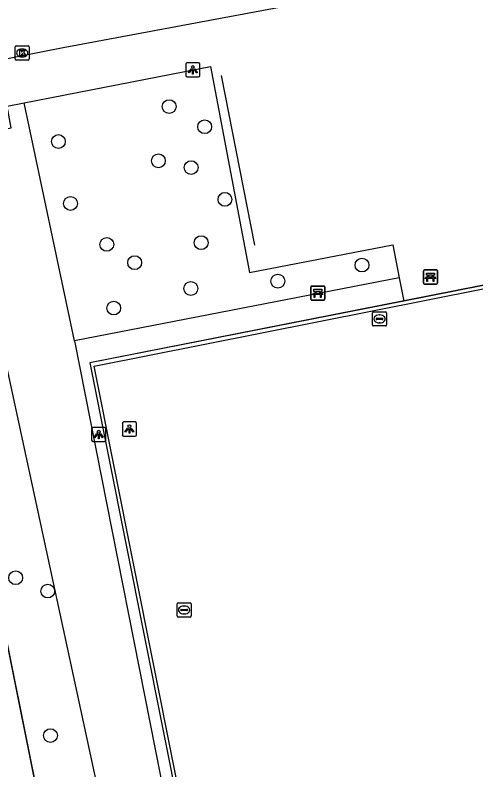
# Model space of a CAD drawing. Extents: x 160203 to 161526, y 379529 to 381797.
# Drawn here: x 160871 to 160903.6, y 380293.8 to 380347.2 of the extents above; entities that cross this region are included whole.
import ezdxf

# ---------------------------------------------------------------- set-up
doc = ezdxf.new("R2010")
doc.units = 0
for name, color, linetype in [('IMGEO_Bank', 7, 'Continuous'), ('IMGEO_Boom', 7, 'Continuous'), ('IMGEO_Groenvoorziening', 7, 'Continuous'), ('IMGEO_Hek', 7, 'Continuous'), ('IMGEO_Kolk', 7, 'Continuous'), ('IMGEO_Lichtpunt', 7, 'Continuous'), ('IMGEO_Rijbaan_lokaal_open', 7, 'Continuous'), ('IMGEO_Voetpad_open', 7, 'Continuous'), ('IMGEO_Waterleidingput', 7, 'Continuous')]:
    doc.layers.add(name, color=color, linetype=linetype)

msp = doc.modelspace()

# ---------------------------------------------------------------- linework, layer by layer
at = {"layer": 'IMGEO_Bank'}
for p, q in [((160899.933, 380328.222), (160899.933, 380329.063)), ((160899.933, 380329.063), (160899.933, 380328.222)), ((160900.008, 380329.147), (160900.849, 380329.147)), ((160900.849, 380329.147), (160900.008, 380329.147)), ((160900.242, 380328.653), (160900.242, 380328.759)), ((160900.286, 380328.759), (160900.286, 380328.653)), ((160900.574, 380328.765), (160900.292, 380328.765)), ((160900.58, 380328.653), (160900.58, 380328.759)), ((160900.624, 380328.759), (160900.624, 380328.653)), ((160900.933, 380329.072), (160900.933, 380328.231)), ((160900.933, 380328.231), (160900.933, 380329.072)), ((160900.63, 380328.545), (160900.237, 380328.545)), ((160900.292, 380328.647), (160900.574, 380328.647)), ((160891.957, 380327.084), (160891.957, 380327.925)), ((160891.957, 380327.925), (160891.957, 380327.084)), ((160892.032, 380328.009), (160892.873, 380328.009)), ((160892.873, 380328.009), (160892.032, 380328.009)), ((160892.598, 380327.627), (160892.316, 380327.627)), ((160892.957, 380327.934), (160892.957, 380327.093)), ((160892.957, 380327.093), (160892.957, 380327.934)), ((160900.858, 380328.147), (160900.017, 380328.147)), ((160900.017, 380328.147), (160900.858, 380328.147)), ((160892.654, 380327.407), (160892.261, 380327.407)), ((160892.266, 380327.515), (160892.266, 380327.621)), ((160892.31, 380327.621), (160892.31, 380327.515)), ((160892.316, 380327.509), (160892.598, 380327.509)), ((160892.604, 380327.515), (160892.604, 380327.621)), ((160892.648, 380327.621), (160892.648, 380327.515)), ((160892.882, 380327.009), (160892.041, 380327.009)), ((160892.041, 380327.009), (160892.882, 380327.009))]:
    msp.add_line(p, q, dxfattribs=at)
for points in [[(160900.236, 380328.765), (160900.15, 380328.765), (160900.15, 380328.926), (160900.713, 380328.926), (160900.713, 380328.765), (160900.63, 380328.765)], [(160900.18, 380328.545), (160900.038, 380328.545), (160900.15, 380328.647), (160900.236, 380328.647)], [(160900.23, 380328.538), (160900.23, 380328.331), (160900.187, 380328.331), (160900.187, 380328.538)], [(160900.63, 380328.647), (160900.713, 380328.647), (160900.825, 380328.545), (160900.686, 380328.545)], [(160900.68, 380328.538), (160900.68, 380328.331), (160900.636, 380328.331), (160900.636, 380328.538)], [(160892.26, 380327.627), (160892.174, 380327.627), (160892.174, 380327.788), (160892.737, 380327.788), (160892.737, 380327.627), (160892.654, 380327.627)], [(160892.204, 380327.407), (160892.062, 380327.407), (160892.174, 380327.509), (160892.26, 380327.509)], [(160892.254, 380327.4), (160892.254, 380327.193), (160892.211, 380327.193), (160892.211, 380327.4)], [(160892.654, 380327.509), (160892.737, 380327.509), (160892.849, 380327.407), (160892.71, 380327.407)], [(160892.704, 380327.4), (160892.704, 380327.193), (160892.66, 380327.193), (160892.66, 380327.4)]]:
    msp.add_lwpolyline(points, dxfattribs=at)
for centre, radius, start, end in [((160900.011, 380329.069), 0.0779, 92.4484, 184.2845), ((160900.011, 380329.069), 0.0779, 92.4484, 184.2845), ((160900.235, 380328.758), 0.00671, 2.8957, 87.1043), ((160900.292, 380328.758), 0.00671, 92.8957, 177.1043), ((160900.574, 380328.758), 0.00671, 2.8957, 87.1043), ((160900.631, 380328.758), 0.00671, 92.8957, 177.1043), ((160900.855, 380329.069), 0.0779, 2.4484, 94.2845), ((160900.855, 380329.069), 0.0779, 2.4484, 94.2845), ((160900.011, 380328.225), 0.0779, 182.4484, 274.2845), ((160900.011, 380328.225), 0.0779, 182.4484, 274.2845), ((160900.18, 380328.538), 0.00671, 2.8957, 87.1043), ((160900.237, 380328.538), 0.00671, 92.8957, 177.1043), ((160900.235, 380328.654), 0.00671, 272.8957, 357.1043), ((160900.292, 380328.654), 0.00671, 182.8957, 267.1043), ((160900.574, 380328.654), 0.00671, 272.8957, 357.1043), ((160900.631, 380328.654), 0.00671, 182.8957, 267.1043), ((160900.629, 380328.538), 0.00671, 2.8957, 87.1043), ((160900.686, 380328.538), 0.00671, 92.8957, 177.1043), ((160900.855, 380328.225), 0.0779, 272.4484, 4.2845), ((160900.855, 380328.225), 0.0779, 272.4484, 4.2845), ((160892.035, 380327.931), 0.0779, 92.4484, 184.2845), ((160892.035, 380327.931), 0.0779, 92.4484, 184.2845), ((160892.259, 380327.62), 0.00671, 2.8957, 87.1043), ((160892.316, 380327.62), 0.00671, 92.8957, 177.1043), ((160892.598, 380327.62), 0.00671, 2.8957, 87.1043), ((160892.655, 380327.62), 0.00671, 92.8957, 177.1043), ((160892.879, 380327.931), 0.0779, 2.4484, 94.2845), ((160892.879, 380327.931), 0.0779, 2.4484, 94.2845), ((160892.204, 380327.4), 0.00671, 2.8957, 87.1043), ((160892.261, 380327.4), 0.00671, 92.8957, 177.1043), ((160892.259, 380327.516), 0.00671, 272.8957, 357.1043), ((160892.316, 380327.516), 0.00671, 182.8957, 267.1043), ((160892.598, 380327.516), 0.00671, 272.8957, 357.1043), ((160892.655, 380327.516), 0.00671, 182.8957, 267.1043), ((160892.653, 380327.4), 0.00671, 2.8957, 87.1043), ((160892.71, 380327.4), 0.00671, 92.8957, 177.1043), ((160892.879, 380327.087), 0.0779, 272.4484, 4.2845), ((160892.879, 380327.087), 0.0779, 272.4484, 4.2845), ((160892.035, 380327.087), 0.0779, 182.4484, 274.2845), ((160892.035, 380327.087), 0.0779, 182.4484, 274.2845)]:
    msp.add_arc(centre, radius, start, end, dxfattribs=at)
at = {"layer": 'IMGEO_Boom'}
for centre in [(160881.941, 380340.703), (160884.453, 380339.28), (160874.101, 380338.228), (160881.177, 380336.868), (160883.493, 380336.388), (160885.887, 380334.139), (160874.961, 380333.852), (160877.526, 380330.954), (160884.206, 380331.074), (160879.499, 380329.662), (160895.587, 380329.491), (160889.632, 380328.355), (160883.477, 380327.836), (160878.017, 380326.448), (160871.078, 380307.369), (160873.345, 380306.425), (160873.538, 380296.2)]:
    msp.add_circle(centre, 0.489, dxfattribs=at)
at = {"layer": 'IMGEO_Groenvoorziening'}
for points in [[(160875.252, 380324.13), (160871.69, 380340.974)], [(160881.269, 380248.945), (160881.057, 380250), (160863.415, 380337.765)], [(160867.634, 380335.108), (160886.037, 380249.962)]]:
    msp.add_lwpolyline(points, dxfattribs=at)
at = {"layer": 'IMGEO_Hek'}
for points in [[(160996.953, 380272.41), (160997.26, 380272.47), (160983.227, 380343.654), (160876.335, 380322.564), (160890.446, 380251.672), (160898.27, 380253.065), (160931.929, 380259.679)], [(160888.003, 380330.909), (160885.649, 380342.893)], [(160863.455, 380337.568), (160881.057, 380250)]]:
    msp.add_lwpolyline(points, dxfattribs=at)
at = {"layer": 'IMGEO_Kolk'}
for p, q in [((160871.042, 380344.071), (160871.042, 380344.923)), ((160871.117, 380344.997), (160871.969, 380344.997)), ((160871.53, 380344.777), (160871.555, 380344.777)), ((160872.043, 380344.923), (160872.043, 380344.071)), ((160871.553, 380344.217), (160871.528, 380344.217)), ((160871.969, 380343.997), (160871.117, 380343.997))]:
    msp.add_line(p, q, dxfattribs=at)
for points in [[(160871.042, 380344.071), (160871.042, 380344.923)], [(160871.117, 380344.997), (160871.969, 380344.997)], [(160872.043, 380344.923), (160872.043, 380344.071)], [(160871.363, 380344.697), (160871.486, 380344.697), (160871.486, 380344.546), (160871.616, 380344.697), (160871.78, 380344.697), (160871.634, 380344.546), (160871.787, 380344.297), (160871.635, 380344.297), (160871.55, 380344.461), (160871.486, 380344.394), (160871.486, 380344.297), (160871.363, 380344.297), (160871.363, 380344.697)], [(160871.969, 380343.997), (160871.117, 380343.997)]]:
    msp.add_lwpolyline(points, dxfattribs=at)
for centre, start, end in [((160871.119, 380344.921), 91.552, 178.448), ((160871.119, 380344.921), 91.552, 178.448), ((160871.967, 380344.921), 1.552, 88.448), ((160871.967, 380344.921), 1.552, 88.448), ((160871.119, 380344.073), 181.552, 268.448), ((160871.119, 380344.073), 181.552, 268.448), ((160871.967, 380344.073), 271.552, 358.448), ((160871.967, 380344.073), 271.552, 358.448)]:
    msp.add_arc(centre, 0.0765, start, end, dxfattribs=at)
for centre, major_axis, ratio, start_param, end_param in [((160871.529, 380344.497), (-0.387, 0.002), 0.722429, 4.712389, 7.853982), ((160871.554, 380344.497), (-0.39, 0.002), 0.717154, 1.570796, 4.712389)]:
    msp.add_ellipse(centre, major_axis=major_axis, ratio=ratio, start_param=start_param, end_param=end_param, dxfattribs=at)
at = {"layer": 'IMGEO_Lichtpunt'}
for p, q in [((160883.12, 380343.706), (160883.12, 380342.899)), ((160883.12, 380343.706), (160883.12, 380342.899)), ((160884.022, 380343.801), (160883.214, 380343.801)), ((160884.022, 380343.801), (160883.214, 380343.801)), ((160884.116, 380342.899), (160884.116, 380343.706)), ((160884.116, 380342.899), (160884.116, 380343.706)), ((160883.214, 380342.805), (160884.022, 380342.805)), ((160883.214, 380342.805), (160884.022, 380342.805)), ((160878.627, 380318.293), (160878.627, 380317.486)), ((160878.627, 380318.293), (160878.627, 380317.486)), ((160879.529, 380318.388), (160878.721, 380318.388)), ((160879.529, 380318.388), (160878.721, 380318.388)), ((160879.623, 380317.486), (160879.623, 380318.293)), ((160879.623, 380317.486), (160879.623, 380318.293)), ((160876.455, 380317.903), (160876.455, 380317.096)), ((160876.455, 380317.903), (160876.455, 380317.096)), ((160877.357, 380317.998), (160876.549, 380317.998)), ((160877.357, 380317.998), (160876.549, 380317.998)), ((160877.451, 380317.096), (160877.451, 380317.903)), ((160877.451, 380317.096), (160877.451, 380317.903)), ((160876.549, 380317.002), (160877.357, 380317.002)), ((160876.549, 380317.002), (160877.357, 380317.002)), ((160878.721, 380317.392), (160879.529, 380317.392)), ((160878.721, 380317.392), (160879.529, 380317.392))]:
    msp.add_line(p, q, dxfattribs=at)
for points in [[(160883.494, 380343.37), (160883.533, 380343.342), (160883.345, 380343.08), (160883.307, 380343.107), (160883.494, 380343.37)], [(160883.596, 380343.322), (160883.643, 380343.322), (160883.643, 380343), (160883.596, 380343), (160883.596, 380343.322)], [(160883.706, 380343.342), (160883.744, 380343.369), (160883.931, 380343.107), (160883.892, 380343.079), (160883.706, 380343.342)], [(160876.829, 380317.567), (160876.868, 380317.539), (160876.68, 380317.277), (160876.642, 380317.304), (160876.829, 380317.567)], [(160876.931, 380317.519), (160876.978, 380317.519), (160876.978, 380317.197), (160876.931, 380317.197), (160876.931, 380317.519)], [(160877.041, 380317.539), (160877.079, 380317.566), (160877.266, 380317.304), (160877.227, 380317.276), (160877.041, 380317.539)], [(160879.001, 380317.957), (160879.04, 380317.929), (160878.852, 380317.667), (160878.814, 380317.694), (160879.001, 380317.957)], [(160879.103, 380317.909), (160879.15, 380317.909), (160879.15, 380317.587), (160879.103, 380317.587), (160879.103, 380317.909)], [(160879.213, 380317.929), (160879.251, 380317.956), (160879.438, 380317.694), (160879.399, 380317.666), (160879.213, 380317.929)]]:
    msp.add_lwpolyline(points, dxfattribs=at)
for centre in [(160883.619, 380343.504), (160879.126, 380318.091), (160876.954, 380317.701)]:
    msp.add_circle(centre, 0.0994, dxfattribs=at)
for centre, start, end in [((160883.214, 380343.706), 90, 180), ((160883.214, 380343.706), 90, 180), ((160884.022, 380343.706), 0, 90), ((160884.022, 380343.706), 0, 90), ((160883.214, 380342.899), 180, 270), ((160883.214, 380342.899), 180, 270), ((160884.022, 380342.899), 270, 0), ((160884.022, 380342.899), 270, 360), ((160878.721, 380318.293), 90, 180), ((160878.721, 380318.293), 90, 180), ((160879.529, 380318.293), 0, 90), ((160879.529, 380318.293), 0, 90), ((160876.549, 380317.903), 90, 180), ((160876.549, 380317.903), 90, 180), ((160877.357, 380317.903), 0, 90), ((160877.357, 380317.903), 0, 90), ((160878.721, 380317.486), 180, 270), ((160878.721, 380317.486), 180, 270), ((160879.529, 380317.486), 270, 0), ((160879.529, 380317.486), 270, 360), ((160876.549, 380317.096), 180, 270), ((160876.549, 380317.096), 180, 270), ((160877.357, 380317.096), 270, 0), ((160877.357, 380317.096), 270, 360)]:
    msp.add_arc(centre, 0.0946, start, end, dxfattribs=at)
at = {"layer": 'IMGEO_Rijbaan_lokaal_open'}
for points in [[(160983.227, 380343.654), (160898.548, 380326.947)], [(160931.881, 380259.924), (160890.678, 380251.936), (160876.624, 380322.345), (160982.946, 380343.466), (160996.889, 380272.733)], [(160898.548, 380326.947), (160876.335, 380322.564), (160890.446, 380251.672), (160898.27, 380253.065), (160931.929, 380259.679)]]:
    msp.add_lwpolyline(points, dxfattribs=at)
at = {"layer": 'IMGEO_Voetpad_open'}
for points in [[(160969.347, 380366.563), (160962.354, 380365.201), (160907.573, 380354.284), (160898.366, 380349.337), (160874.441, 380344.866), (160863.045, 380342.63)], [(160871.69, 380340.974), (160884.859, 380343.545), (160887.626, 380328.963), (160897.767, 380330.929), (160898.212, 380328.588)], [(160867.026, 380338.466), (160870.751, 380339.189), (160870.472, 380340.734), (160871.69, 380340.974)], [(160898.212, 380328.588), (160875.252, 380324.13)], [(160898.212, 380328.588), (160898.548, 380326.947)], [(160875.252, 380324.13), (160889.722, 380250.835)]]:
    msp.add_lwpolyline(points, dxfattribs=at)
at = {"layer": 'IMGEO_Waterleidingput'}
for p, q in [((160896.328, 380325.255), (160896.328, 380326.107)), ((160896.403, 380326.181), (160897.255, 380326.181)), ((160897.329, 380326.107), (160897.329, 380325.255)), ((160896.587, 380325.675), (160896.587, 380325.687)), ((160897.025, 380325.638), (160896.627, 380325.638)), ((160896.63, 380325.724), (160897.028, 380325.724)), ((160896.816, 380325.961), (160896.841, 380325.961)), ((160897.071, 380325.687), (160897.071, 380325.675)), ((160897.255, 380325.181), (160896.403, 380325.181)), ((160896.839, 380325.401), (160896.814, 380325.401)), ((160882.498, 380304.662), (160882.498, 380305.514)), ((160882.573, 380305.588), (160883.425, 380305.588)), ((160882.986, 380305.368), (160883.011, 380305.368)), ((160883.499, 380305.514), (160883.499, 380304.662)), ((160882.757, 380305.082), (160882.757, 380305.094)), ((160883.195, 380305.045), (160882.797, 380305.045)), ((160882.8, 380305.131), (160883.198, 380305.131)), ((160883.009, 380304.808), (160882.984, 380304.808)), ((160883.241, 380305.094), (160883.241, 380305.082)), ((160883.425, 380304.588), (160882.573, 380304.588))]:
    msp.add_line(p, q, dxfattribs=at)
for points in [[(160896.328, 380325.255), (160896.328, 380326.107)], [(160896.403, 380326.181), (160897.255, 380326.181)], [(160897.329, 380326.107), (160897.329, 380325.255)], [(160897.255, 380325.181), (160896.403, 380325.181)], [(160882.498, 380304.662), (160882.498, 380305.514)], [(160882.573, 380305.588), (160883.425, 380305.588)], [(160883.499, 380305.514), (160883.499, 380304.662)], [(160883.425, 380304.588), (160882.573, 380304.588)]]:
    msp.add_lwpolyline(points, dxfattribs=at)
for centre, radius, start, end in [((160896.405, 380326.105), 0.0765, 91.552, 178.448), ((160896.405, 380326.105), 0.0765, 91.552, 178.448), ((160897.253, 380326.105), 0.0765, 1.552, 88.448), ((160897.253, 380326.105), 0.0765, 1.552, 88.448), ((160896.627, 380325.684), 0.0403, 85.8775, 175.7526), ((160896.624, 380325.674), 0.0366, 178.938, 274.7102), ((160897.028, 380325.681), 0.043, 264.8664, 352.4533), ((160897.032, 380325.686), 0.0386, 1.7309, 96.639), ((160896.405, 380325.257), 0.0765, 181.552, 268.448), ((160896.405, 380325.257), 0.0765, 181.552, 268.448), ((160897.253, 380325.257), 0.0765, 271.552, 358.448), ((160897.253, 380325.257), 0.0765, 271.552, 358.448), ((160882.575, 380305.512), 0.0765, 91.552, 178.448), ((160882.575, 380305.512), 0.0765, 91.552, 178.448), ((160883.423, 380305.512), 0.0765, 1.552, 88.448), ((160883.423, 380305.512), 0.0765, 1.552, 88.448), ((160882.575, 380304.664), 0.0765, 181.552, 268.448), ((160882.575, 380304.664), 0.0765, 181.552, 268.448), ((160882.797, 380305.091), 0.0403, 85.8775, 175.7526), ((160882.794, 380305.081), 0.0366, 178.938, 274.7102), ((160883.198, 380305.088), 0.043, 264.8664, 352.4533), ((160883.202, 380305.093), 0.0386, 1.7309, 96.639), ((160883.423, 380304.664), 0.0765, 271.552, 358.448), ((160883.423, 380304.664), 0.0765, 271.552, 358.448)]:
    msp.add_arc(centre, radius, start, end, dxfattribs=at)
for centre, major_axis, ratio, start_param, end_param in [((160896.815, 380325.681), (-0.387, 0.002), 0.722429, 4.712389, 7.853982), ((160896.84, 380325.681), (-0.39, 0.002), 0.717154, 1.570796, 4.712389), ((160882.985, 380305.088), (-0.387, 0.002), 0.722429, 4.712389, 7.853982), ((160883.01, 380305.088), (-0.39, 0.002), 0.717154, 1.570796, 4.712389)]:
    msp.add_ellipse(centre, major_axis=major_axis, ratio=ratio, start_param=start_param, end_param=end_param, dxfattribs=at)

doc.saveas('drawing.dxf')
